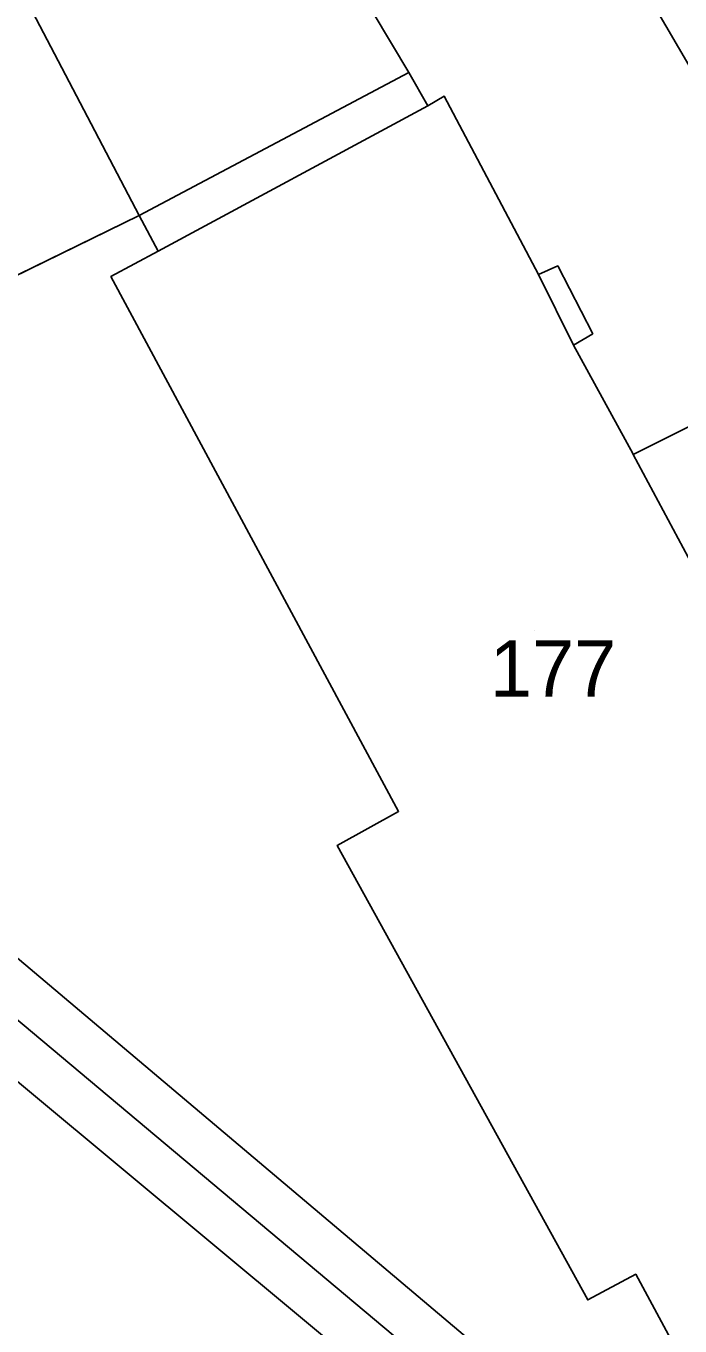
# Model space of a CAD drawing. Extents: x -264070 to -262271, y -1238894 to -1238141.
# Drawn here: x -263293.78 to -263270.68, y -1238472.84 to -1238426.89 of the extents above; entities that cross this region are included whole.
import ezdxf

# ---------------------------------------------------------------- set-up
doc = ezdxf.new("R2010")
doc.units = 0
for name, color, linetype in [('body_kn', 7, 'Continuous'), ('kladpar_druhypozemkov', 7, 'Continuous'), ('kladpar_hranice', 7, 'Continuous'), ('kladpar_parcelnecisla', 7, 'Continuous'), ('kladpar_plochy', 7, 'Continuous'), ('tarchy_linie', 7, 'Continuous'), ('zappar_hrandruhpozemk', 7, 'Continuous')]:
    doc.layers.add(name, color=color, linetype=linetype)

msp = doc.modelspace()

# ---------------------------------------------------------------- linework, layer by layer
at = {"layer": 'body_kn'}
for p, q in [((-263280.26, -1238428.53), (-263280.26, -1238428.53)), ((-263280.26, -1238428.53), (-263280.26, -1238428.53)), ((-263279.01, -1238429.37), (-263279.01, -1238429.37)), ((-263279.59, -1238429.71), (-263279.59, -1238429.71)), ((-263279.59, -1238429.71), (-263279.59, -1238429.71)), ((-263289.78, -1238433.59), (-263289.78, -1238433.59)), ((-263289.11, -1238434.85), (-263289.11, -1238434.85)), ((-263275, -1238435.37), (-263275, -1238435.37)), ((-263290.78, -1238435.75), (-263290.78, -1238435.75)), ((-263275.68, -1238435.67), (-263275.68, -1238435.67)), ((-263275.68, -1238435.67), (-263275.68, -1238435.67)), ((-263273.76, -1238437.77), (-263273.76, -1238437.77)), ((-263274.44, -1238438.17), (-263274.44, -1238438.17)), ((-263272.35, -1238442), (-263272.35, -1238442)), ((-263272.33, -1238442.04), (-263272.33, -1238442.04)), ((-263280.62, -1238454.65), (-263280.62, -1238454.65)), ((-263282.79, -1238455.86), (-263282.79, -1238455.86)), ((-263272.24, -1238471.01), (-263272.24, -1238471.01)), ((-263273.94, -1238471.92), (-263273.94, -1238471.92))]:
    msp.add_line(p, q, dxfattribs=at)
at = {"layer": 'kladpar_druhypozemkov'}
msp.add_line((-263275.81, -1238448.25), (-263275.81, -1238448.25), dxfattribs=at)
at = {"layer": 'kladpar_hranice'}
for points in [[(-263269.51, -1238447.31), (-263272.33, -1238442.04), (-263272.35, -1238442), (-263274.44, -1238438.17), (-263273.76, -1238437.77), (-263275, -1238435.37), (-263275.68, -1238435.67), (-263279.01, -1238429.37), (-263279.59, -1238429.71), (-263280.26, -1238428.53), (-263281.52, -1238426.43), (-263278.27, -1238424.61), (-263283.26, -1238415.62), (-263286.17, -1238409.37), (-263281.02, -1238406.47), (-263279.84, -1238406.01), (-263279.02, -1238405.94), (-263277.86, -1238406.52), (-263275.71, -1238408.47), (-263267.21, -1238424.03)], [(-263283.26, -1238415.62), (-263278.27, -1238424.61), (-263281.52, -1238426.43), (-263280.26, -1238428.53), (-263279.59, -1238429.71), (-263289.11, -1238434.85), (-263289.78, -1238433.59), (-263295.65, -1238422.39), (-263283.26, -1238415.62)], [(-263295.65, -1238422.39), (-263289.78, -1238433.59), (-263296.17, -1238436.71), (-263295.38, -1238438.2), (-263305.64, -1238443.65), (-263306.55, -1238441.98), (-263312.97, -1238445.22), (-263310.79, -1238449.56), (-263325.2, -1238457.23), (-263325.5, -1238457.39), (-263334.79, -1238439.75), (-263330.7, -1238437.52), (-263319.97, -1238431.67), (-263318.62, -1238434.26), (-263318.39, -1238434.7), (-263315.76, -1238433.28), (-263312.15, -1238431.32), (-263310.26, -1238430.3), (-263309.14, -1238429.69), (-263306.31, -1238428.16), (-263295.65, -1238422.39)], [(-263279.59, -1238429.71), (-263279.01, -1238429.37), (-263275.68, -1238435.67), (-263275, -1238435.37), (-263273.76, -1238437.77), (-263274.44, -1238438.17), (-263272.35, -1238442), (-263272.33, -1238442.04), (-263269.51, -1238447.31), (-263268.69, -1238448.83), (-263268.04, -1238448.59), (-263266.8, -1238450.84), (-263267.48, -1238451.15), (-263265, -1238455.72), (-263264.38, -1238455.39), (-263263.24, -1238457.32), (-263263.94, -1238457.65), (-263261.8, -1238461.55), (-263261.24, -1238461.22), (-263259.91, -1238463.41), (-263260.65, -1238463.81), (-263258.25, -1238468.18), (-263270.38, -1238474.48)], [(-263270.76, -1238473.76), (-263272.24, -1238471.01), (-263273.94, -1238471.92), (-263282.79, -1238455.86), (-263280.62, -1238454.65), (-263290.78, -1238435.75), (-263289.11, -1238434.85), (-263279.59, -1238429.71)], [(-263296.17, -1238436.71), (-263289.78, -1238433.59), (-263289.11, -1238434.85), (-263290.78, -1238435.75), (-263280.62, -1238454.65), (-263282.79, -1238455.86), (-263273.94, -1238471.92), (-263272.24, -1238471.01), (-263270.76, -1238473.76)]]:
    msp.add_lwpolyline(points, dxfattribs=at)
at = {"layer": 'kladpar_plochy'}
for p, q in [((-263296.17, -1238436.71), (-263289.78, -1238433.59)), ((-263289.78, -1238433.59), (-263289.11, -1238434.85)), ((-263289.11, -1238434.85), (-263290.78, -1238435.75)), ((-263290.78, -1238435.75), (-263280.62, -1238454.65)), ((-263280.62, -1238454.65), (-263282.79, -1238455.86)), ((-263282.79, -1238455.86), (-263273.94, -1238471.92)), ((-263273.94, -1238471.92), (-263272.24, -1238471.01)), ((-263272.24, -1238471.01), (-263270.76, -1238473.76))]:
    msp.add_line(p, q, dxfattribs=at)
for points in [[(-263269.51, -1238447.31), (-263272.33, -1238442.04), (-263272.35, -1238442), (-263274.44, -1238438.17), (-263273.76, -1238437.77), (-263275, -1238435.37), (-263275.68, -1238435.67), (-263279.01, -1238429.37), (-263279.59, -1238429.71), (-263280.26, -1238428.53), (-263281.52, -1238426.43), (-263278.27, -1238424.61), (-263283.26, -1238415.62), (-263286.17, -1238409.37), (-263281.02, -1238406.47), (-263279.84, -1238406.01), (-263279.02, -1238405.94), (-263277.86, -1238406.52), (-263275.71, -1238408.47), (-263267.21, -1238424.03)], [(-263270.76, -1238473.76), (-263272.24, -1238471.01), (-263273.94, -1238471.92), (-263282.79, -1238455.86), (-263280.62, -1238454.65), (-263290.78, -1238435.75), (-263289.11, -1238434.85), (-263279.59, -1238429.71), (-263279.01, -1238429.37), (-263275.68, -1238435.67), (-263275, -1238435.37), (-263273.76, -1238437.77), (-263274.44, -1238438.17), (-263272.35, -1238442), (-263272.33, -1238442.04), (-263269.51, -1238447.31)]]:
    msp.add_lwpolyline(points, dxfattribs=at)
for points in [[(-263283.26, -1238415.62), (-263278.27, -1238424.61), (-263281.52, -1238426.43), (-263280.26, -1238428.53), (-263279.59, -1238429.71), (-263289.11, -1238434.85), (-263289.78, -1238433.59), (-263295.65, -1238422.39)], [(-263295.65, -1238422.39), (-263289.78, -1238433.59), (-263296.17, -1238436.71), (-263295.38, -1238438.2), (-263305.64, -1238443.65), (-263306.55, -1238441.98), (-263312.97, -1238445.22), (-263310.79, -1238449.56), (-263325.2, -1238457.23), (-263325.5, -1238457.39), (-263334.79, -1238439.75), (-263330.7, -1238437.52), (-263319.97, -1238431.67), (-263318.62, -1238434.26), (-263318.39, -1238434.7), (-263315.76, -1238433.28), (-263312.15, -1238431.32), (-263310.26, -1238430.3), (-263309.14, -1238429.69), (-263306.31, -1238428.16)]]:
    msp.add_lwpolyline(points, close=True, dxfattribs=at)
at = {"layer": 'tarchy_linie'}
for points in [[(-263238.18, -1238482.5), (-263238.75, -1238482.8), (-263240.13, -1238483.51), (-263256.62, -1238451.82), (-263281.64, -1238408.98), (-263282.96, -1238408.49), (-263314.63, -1238425.44), (-263338.93, -1238378.94)], [(-263397.02, -1238404.21), (-263377.69, -1238409.4), (-263366.46, -1238411.44), (-263358.85, -1238425.64), (-263336.16, -1238470.78), (-263332.6, -1238476.95), (-263296.56, -1238459.94), (-263276.12, -1238477.1)], [(-263357.38, -1238424.88), (-263334.71, -1238469.99), (-263331.85, -1238474.99), (-263296.29, -1238457.98), (-263274.63, -1238476.28), (-263276.12, -1238477.1), (-263277.61, -1238477.92), (-263296.84, -1238461.91), (-263305.25, -1238465.74), (-263305.51, -1238465.25), (-263317.39, -1238470.39), (-263316.93, -1238471.4), (-263333.25, -1238479.1), (-263336.84, -1238472.89)]]:
    msp.add_lwpolyline(points, dxfattribs=at)
at = {"layer": 'zappar_hrandruhpozemk'}
for p, q in [((-263280.26, -1238428.53), (-263289.78, -1238433.59)), ((-263275.68, -1238435.67), (-263274.44, -1238438.17)), ((-263270.17, -1238440.95), (-263272.33, -1238442.04))]:
    msp.add_line(p, q, dxfattribs=at)

# ---------------------------------------------------------------- texts
at = {"layer": 'kladpar_parcelnecisla'}
msp.add_text('177', height=2, dxfattribs=at).set_placement((-263277.395, -1238450.6))

doc.saveas('drawing.dxf')
